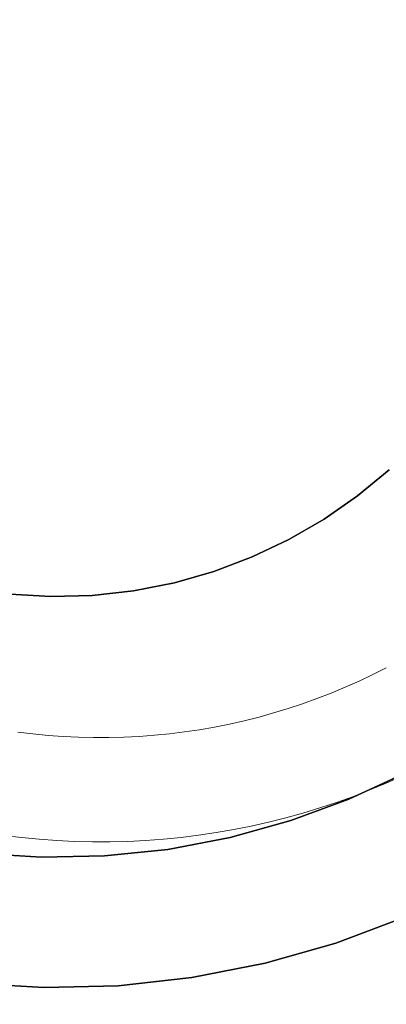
# Model space of a CAD drawing. Header units: inches. Extents: x -412 to -304, y -62 to 18.
# Tile 598 of 656: x -359.315 to -359.093, y -6.335 to -5.741. Entities that reach past the tile are written whole.
import ezdxf

# ---------------------------------------------------------------- set-up
doc = ezdxf.new("R2010")
doc.units = ezdxf.units.IN
doc.header["$LTSCALE"] = 32
doc.header["$MEASUREMENT"] = 0
for name, color, linetype, lineweight in [('Black', 7, 'Continuous', 18), ('DashLine', 7, 'Continuous', 13), ('Drawing', 7, 'Continuous', 18), ('Metal_MP', 7, 'Continuous', 5), ('None', 7, 'Continuous', 18), ('Plastic-MPWireManager', 7, 'Continuous', 25), ('SolidLine', 7, 'Continuous', 15), ('TIMotion-Frame', 7, 'Continuous', 18), ('Wood_1-H', 7, 'Continuous', 13)]:
    doc.layers.add(name, color=color, linetype=linetype, lineweight=lineweight)

# ---------------------------------------------------------------- blocks, each defined once
blk = doc.blocks.new('Group-20')
at = {"layer": 'Black'}
for points in [[(-34.54794, 16.53613, 28.9791), (34.54794, 16.53613, 28.9791), (34.54794, -16.53613, 28.9791), (-34.54794, -16.53613, 28.9791)], [(-34.54794, 16.53613, 27.70079), (34.54794, 16.53613, 27.70079), (34.54794, -16.53613, 27.70079), (-34.54794, -16.53613, 27.70079)]]:
    blk.add_3dface(points, dxfattribs=at)
at = {"layer": 'Wood_1-H'}
for points in [[(-35.96494, 17.95313, 28.99879), (35.96494, 17.95313, 28.99879), (35.96494, -17.95313, 28.99879), (-35.96494, -17.95313, 28.99879)], [(-35.96494, 17.95313, 28.9791), (35.96494, 17.95313, 28.9791), (35.96494, -17.95313, 28.9791), (-35.96494, -17.95313, 28.9791)]]:
    blk.add_3dface(points, dxfattribs=at)
blk = doc.blocks.new('MPHtAdjLegCoverPower (3D)')
at = {"layer": 'Metal_MP'}
for points, invisible_edges in [([(-1.02878, -2.18832, 23.83612), (-1.02059, -2.18419, 23.83612), (-0.98208, -2.23502, 23.83612), (-1.02878, -2.18832, 23.83612)], 14), ([(-1.02878, -2.18832, 2.26132), (-1.02059, -2.18419, 2.26132), (-0.98208, -2.23502, 2.26132), (-1.02878, -2.18832, 2.26132)], 14), ([(-1.04547, -2.19598, 23.83612), (-1.03708, -2.19225, 23.83612), (-1.0206, -2.25386, 23.83612), (-1.04547, -2.19598, 23.83612)], 14), ([(-1.04547, -2.19598, 2.26132), (-1.03708, -2.19225, 2.26132), (-1.0206, -2.25386, 2.26132), (-1.04547, -2.19598, 2.26132)], 14), ([(-1.03708, -2.19225, 23.83612), (-1.02878, -2.18832, 23.83612), (-1.0206, -2.25386, 23.83612), (-1.03708, -2.19225, 23.83612)], 14), ([(-1.03708, -2.19225, 2.26132), (-1.02878, -2.18832, 2.26132), (-1.0206, -2.25386, 2.26132), (-1.03708, -2.19225, 2.26132)], 14), ([(-1.02878, -2.18832, 23.83612), (-0.98208, -2.23502, 23.83612), (-1.0206, -2.25386, 23.83612), (-1.02878, -2.18832, 23.83612)], 15), ([(-1.02878, -2.18832, 2.26132), (-0.98208, -2.23502, 2.26132), (-1.0206, -2.25386, 2.26132), (-1.02878, -2.18832, 2.26132)], 15), ([(-1.06251, -2.20281, 23.83612), (-1.05395, -2.1995, 23.83612), (-1.0206, -2.25386, 23.83612), (-1.06251, -2.20281, 23.83612)], 14), ([(-1.06251, -2.20281, 2.26132), (-1.05395, -2.1995, 2.26132), (-1.0206, -2.25386, 2.26132), (-1.06251, -2.20281, 2.26132)], 14), ([(-1.05395, -2.1995, 23.83612), (-1.04547, -2.19598, 23.83612), (-1.0206, -2.25386, 23.83612), (-1.05395, -2.1995, 23.83612)], 14), ([(-1.05395, -2.1995, 2.26132), (-1.04547, -2.19598, 2.26132), (-1.0206, -2.25386, 2.26132), (-1.05395, -2.1995, 2.26132)], 14), ([(-1.07115, -2.20591, 23.83612), (-1.06251, -2.20281, 23.83612), (-1.0206, -2.25386, 23.83612), (-1.07115, -2.20591, 23.83612)], 14), ([(-1.07115, -2.20591, 2.26132), (-1.06251, -2.20281, 2.26132), (-1.0206, -2.25386, 2.26132), (-1.07115, -2.20591, 2.26132)], 14), ([(-1.08864, -2.21147, 23.83612), (-1.07986, -2.2088, 23.83612), (-1.08138, -2.27482, 23.83612), (-1.08864, -2.21147, 23.83612)], 14), ([(-1.08864, -2.21147, 2.26132), (-1.07986, -2.2088, 2.26132), (-1.08138, -2.27482, 2.26132), (-1.08864, -2.21147, 2.26132)], 14), ([(-1.07115, -2.20591, 23.83612), (-1.0206, -2.25386, 23.83612), (-1.08138, -2.27482, 23.83612), (-1.07115, -2.20591, 23.83612)], 15), ([(-1.07986, -2.2088, 23.83612), (-1.07115, -2.20591, 23.83612), (-1.08138, -2.27482, 23.83612), (-1.07986, -2.2088, 23.83612)], 14), ([(-1.07115, -2.20591, 2.26132), (-1.0206, -2.25386, 2.26132), (-1.08138, -2.27482, 2.26132), (-1.07115, -2.20591, 2.26132)], 15), ([(-1.07986, -2.2088, 2.26132), (-1.07115, -2.20591, 2.26132), (-1.08138, -2.27482, 2.26132), (-1.07986, -2.2088, 2.26132)], 14), ([(-1.11535, -2.21818, 23.83612), (-1.10639, -2.21616, 23.83612), (-1.11277, -2.2819, 23.83612), (-1.11535, -2.21818, 23.83612)], 14), ([(-1.11535, -2.21818, 2.26132), (-1.10639, -2.21616, 2.26132), (-1.11277, -2.2819, 2.26132), (-1.11535, -2.21818, 2.26132)], 14), ([(-1.10639, -2.21616, 23.83612), (-1.08138, -2.27482, 23.83612), (-1.11277, -2.2819, 23.83612), (-1.10639, -2.21616, 23.83612)], 15), ([(-1.10639, -2.21616, 2.26132), (-1.08138, -2.27482, 2.26132), (-1.11277, -2.2819, 2.26132), (-1.10639, -2.21616, 2.26132)], 15), ([(-1.10639, -2.21616, 23.83612), (-1.09749, -2.21393, 23.83612), (-1.08138, -2.27482, 23.83612), (-1.10639, -2.21616, 23.83612)], 14), ([(-1.10639, -2.21616, 2.26132), (-1.09749, -2.21393, 2.26132), (-1.08138, -2.27482, 2.26132), (-1.10639, -2.21616, 2.26132)], 14), ([(-1.09749, -2.21393, 23.83612), (-1.08864, -2.21147, 23.83612), (-1.08138, -2.27482, 23.83612), (-1.09749, -2.21393, 23.83612)], 14), ([(-1.09749, -2.21393, 2.26132), (-1.08864, -2.21147, 2.26132), (-1.08138, -2.27482, 2.26132), (-1.09749, -2.21393, 2.26132)], 14), ([(-1.24314, -2.22299, 23.83612), (-1.23403, -2.22411, 23.83612), (-1.27275, -2.28203, 23.83612), (-1.24314, -2.22299, 23.83612)], 14), ([(-1.24314, -2.22299, 2.26132), (-1.23403, -2.22411, 2.26132), (-1.27275, -2.28203, 2.26132), (-1.24314, -2.22299, 2.26132)], 14), ([(-1.14247, -2.22291, 23.83612), (-1.11277, -2.2819, 23.83612), (-1.16595, -2.2885, 23.83612), (-1.14247, -2.22291, 23.83612)], 15), ([(-1.15158, -2.22404, 23.83612), (-1.14247, -2.22291, 23.83612), (-1.16595, -2.2885, 23.83612), (-1.15158, -2.22404, 23.83612)], 14), ([(-1.14247, -2.22291, 2.26132), (-1.11277, -2.2819, 2.26132), (-1.16595, -2.2885, 2.26132), (-1.14247, -2.22291, 2.26132)], 15), ([(-1.15158, -2.22404, 2.26132), (-1.14247, -2.22291, 2.26132), (-1.16595, -2.2885, 2.26132), (-1.15158, -2.22404, 2.26132)], 14), ([(-1.14247, -2.22291, 23.83612), (-1.13339, -2.22156, 23.83612), (-1.11277, -2.2819, 23.83612), (-1.14247, -2.22291, 23.83612)], 14), ([(-1.14247, -2.22291, 2.26132), (-1.13339, -2.22156, 2.26132), (-1.11277, -2.2819, 2.26132), (-1.14247, -2.22291, 2.26132)], 14), ([(-1.13339, -2.22156, 23.83612), (-1.12435, -2.21998, 23.83612), (-1.11277, -2.2819, 23.83612), (-1.13339, -2.22156, 23.83612)], 14), ([(-1.13339, -2.22156, 2.26132), (-1.12435, -2.21998, 2.26132), (-1.11277, -2.2819, 2.26132), (-1.13339, -2.22156, 2.26132)], 14), ([(-1.12435, -2.21998, 23.83612), (-1.11535, -2.21818, 23.83612), (-1.11277, -2.2819, 23.83612), (-1.12435, -2.21998, 23.83612)], 14), ([(-1.12435, -2.21998, 2.26132), (-1.11535, -2.21818, 2.26132), (-1.11277, -2.2819, 2.26132), (-1.12435, -2.21998, 2.26132)], 14), ([(-1.23403, -2.22411, 23.83612), (-1.20884, -2.28906, 23.83612), (-1.27275, -2.28203, 23.83612), (-1.23403, -2.22411, 23.83612)], 15), ([(-1.23403, -2.22411, 2.26132), (-1.20884, -2.28906, 2.26132), (-1.27275, -2.28203, 2.26132), (-1.23403, -2.22411, 2.26132)], 15), ([(-1.23403, -2.22411, 23.83612), (-1.22489, -2.225, 23.83612), (-1.20884, -2.28906, 23.83612), (-1.23403, -2.22411, 23.83612)], 14), ([(-1.23403, -2.22411, 2.26132), (-1.22489, -2.225, 2.26132), (-1.20884, -2.28906, 2.26132), (-1.23403, -2.22411, 2.26132)], 14), ([(-1.22489, -2.225, 23.83612), (-1.21574, -2.22567, 23.83612), (-1.20884, -2.28906, 23.83612), (-1.22489, -2.225, 23.83612)], 14), ([(-1.22489, -2.225, 2.26132), (-1.21574, -2.22567, 2.26132), (-1.20884, -2.28906, 2.26132), (-1.22489, -2.225, 2.26132)], 14), ([(-1.21574, -2.22567, 23.83612), (-1.20657, -2.22611, 23.83612), (-1.20884, -2.28906, 23.83612), (-1.21574, -2.22567, 23.83612)], 14), ([(-1.21574, -2.22567, 2.26132), (-1.20657, -2.22611, 2.26132), (-1.20884, -2.28906, 2.26132), (-1.21574, -2.22567, 2.26132)], 14), ([(-1.20657, -2.22611, 23.83612), (-1.19739, -2.22633, 23.83612), (-1.20884, -2.28906, 23.83612), (-1.20657, -2.22611, 23.83612)], 14), ([(-1.20657, -2.22611, 2.26132), (-1.19739, -2.22633, 2.26132), (-1.20884, -2.28906, 2.26132), (-1.20657, -2.22611, 2.26132)], 14), ([(-1.18821, -2.22632, 23.83612), (-1.16595, -2.2885, 23.83612), (-1.20884, -2.28906, 23.83612), (-1.18821, -2.22632, 23.83612)], 15), ([(-1.19739, -2.22633, 23.83612), (-1.18821, -2.22632, 23.83612), (-1.20884, -2.28906, 23.83612), (-1.19739, -2.22633, 23.83612)], 14), ([(-1.18821, -2.22632, 2.26132), (-1.16595, -2.2885, 2.26132), (-1.20884, -2.28906, 2.26132), (-1.18821, -2.22632, 2.26132)], 15), ([(-1.19739, -2.22633, 2.26132), (-1.18821, -2.22632, 2.26132), (-1.20884, -2.28906, 2.26132), (-1.19739, -2.22633, 2.26132)], 14), ([(-1.18821, -2.22632, 23.83612), (-1.17904, -2.22609, 23.83612), (-1.16595, -2.2885, 23.83612), (-1.18821, -2.22632, 23.83612)], 14), ([(-1.18821, -2.22632, 2.26132), (-1.17904, -2.22609, 2.26132), (-1.16595, -2.2885, 2.26132), (-1.18821, -2.22632, 2.26132)], 14), ([(-1.17904, -2.22609, 23.83612), (-1.16987, -2.22563, 23.83612), (-1.16595, -2.2885, 23.83612), (-1.17904, -2.22609, 23.83612)], 14), ([(-1.17904, -2.22609, 2.26132), (-1.16987, -2.22563, 2.26132), (-1.16595, -2.2885, 2.26132), (-1.17904, -2.22609, 2.26132)], 14), ([(-1.16987, -2.22563, 23.83612), (-1.16071, -2.22495, 23.83612), (-1.16595, -2.2885, 23.83612), (-1.16987, -2.22563, 23.83612)], 14), ([(-1.16987, -2.22563, 2.26132), (-1.16071, -2.22495, 2.26132), (-1.16595, -2.2885, 2.26132), (-1.16987, -2.22563, 2.26132)], 14), ([(-1.16071, -2.22495, 23.83612), (-1.15158, -2.22404, 23.83612), (-1.16595, -2.2885, 23.83612), (-1.16071, -2.22495, 23.83612)], 14), ([(-1.16071, -2.22495, 2.26132), (-1.15158, -2.22404, 2.26132), (-1.16595, -2.2885, 2.26132), (-1.16071, -2.22495, 2.26132)], 14), ([(-0.98208, -2.23502, 23.83612), (-1.00111, -2.24491, 23.83612), (-1.0206, -2.25386, 23.83612), (-0.98208, -2.23502, 23.83612)], 15), ([(-0.98208, -2.23502, 2.26132), (-1.00111, -2.24491, 2.26132), (-1.0206, -2.25386, 2.26132), (-0.98208, -2.23502, 2.26132)], 15), ([(-1.00111, -2.24491, 23.83612), (-1.0108, -2.2495, 23.83612), (-1.0206, -2.25386, 23.83612), (-1.00111, -2.24491, 23.83612)], 12), ([(-1.00111, -2.24491, 2.26132), (-1.0108, -2.2495, 2.26132), (-1.0206, -2.25386, 2.26132), (-1.00111, -2.24491, 2.26132)], 12), ([(-1.0206, -2.25386, 23.83612), (-1.04051, -2.26184, 23.83612), (-1.08138, -2.27482, 23.83612), (-1.0206, -2.25386, 23.83612)], 15), ([(-1.0206, -2.25386, 2.26132), (-1.04051, -2.26184, 2.26132), (-1.08138, -2.27482, 2.26132), (-1.0206, -2.25386, 2.26132)], 15), ([(-1.0206, -2.25386, 23.83612), (-1.03051, -2.25797, 23.83612), (-1.04051, -2.26184, 23.83612), (-1.0206, -2.25386, 23.83612)], 12), ([(-1.0206, -2.25386, 2.26132), (-1.03051, -2.25797, 2.26132), (-1.04051, -2.26184, 2.26132), (-1.0206, -2.25386, 2.26132)], 12), ([(-1.04051, -2.26184, 23.83612), (-1.06079, -2.26883, 23.83612), (-1.08138, -2.27482, 23.83612), (-1.04051, -2.26184, 23.83612)], 15), ([(-1.04051, -2.26184, 2.26132), (-1.06079, -2.26883, 2.26132), (-1.08138, -2.27482, 2.26132), (-1.04051, -2.26184, 2.26132)], 15), ([(-1.04051, -2.26184, 23.83612), (-1.05061, -2.26546, 23.83612), (-1.06079, -2.26883, 23.83612), (-1.04051, -2.26184, 23.83612)], 12), ([(-1.04051, -2.26184, 2.26132), (-1.05061, -2.26546, 2.26132), (-1.06079, -2.26883, 2.26132), (-1.04051, -2.26184, 2.26132)], 12), ([(-1.06079, -2.26883, 23.83612), (-1.07105, -2.27196, 23.83612), (-1.08138, -2.27482, 23.83612), (-1.06079, -2.26883, 23.83612)], 12), ([(-1.06079, -2.26883, 2.26132), (-1.07105, -2.27196, 2.26132), (-1.08138, -2.27482, 2.26132), (-1.06079, -2.26883, 2.26132)], 12), ([(-1.08138, -2.27482, 23.83612), (-1.10225, -2.2798, 23.83612), (-1.11277, -2.2819, 23.83612), (-1.08138, -2.27482, 23.83612)], 13), ([(-1.08138, -2.27482, 2.26132), (-1.10225, -2.2798, 2.26132), (-1.11277, -2.2819, 2.26132), (-1.08138, -2.27482, 2.26132)], 13), ([(-1.08138, -2.27482, 23.83612), (-1.09179, -2.27744, 23.83612), (-1.10225, -2.2798, 23.83612), (-1.08138, -2.27482, 23.83612)], 12), ([(-1.08138, -2.27482, 2.26132), (-1.09179, -2.27744, 2.26132), (-1.10225, -2.2798, 2.26132), (-1.08138, -2.27482, 2.26132)], 12), ([(-1.24092, -2.28672, 23.83612), (-1.25157, -2.28542, 23.83612), (-1.27275, -2.28203, 23.83612), (-1.24092, -2.28672, 23.83612)], 14), ([(-1.20884, -2.28906, 23.83612), (-1.24092, -2.28672, 23.83612), (-1.27275, -2.28203, 23.83612), (-1.20884, -2.28906, 23.83612)], 15), ([(-1.24092, -2.28672, 2.26132), (-1.25157, -2.28542, 2.26132), (-1.27275, -2.28203, 2.26132), (-1.24092, -2.28672, 2.26132)], 14), ([(-1.20884, -2.28906, 2.26132), (-1.24092, -2.28672, 2.26132), (-1.27275, -2.28203, 2.26132), (-1.20884, -2.28906, 2.26132)], 15), ([(-1.11277, -2.2819, 23.83612), (-1.13394, -2.28532, 23.83612), (-1.16595, -2.2885, 23.83612), (-1.11277, -2.2819, 23.83612)], 15), ([(-1.11277, -2.2819, 2.26132), (-1.13394, -2.28532, 2.26132), (-1.16595, -2.2885, 2.26132), (-1.11277, -2.2819, 2.26132)], 15), ([(-1.11277, -2.2819, 23.83612), (-1.12333, -2.28374, 23.83612), (-1.13394, -2.28532, 23.83612), (-1.11277, -2.2819, 23.83612)], 12), ([(-1.11277, -2.2819, 2.26132), (-1.12333, -2.28374, 2.26132), (-1.13394, -2.28532, 2.26132), (-1.11277, -2.2819, 2.26132)], 12), ([(-1.21955, -2.28855, 23.83612), (-1.23025, -2.28777, 23.83612), (-1.24092, -2.28672, 23.83612), (-1.21955, -2.28855, 23.83612)], 12), ([(-1.20884, -2.28906, 23.83612), (-1.21955, -2.28855, 23.83612), (-1.24092, -2.28672, 23.83612), (-1.20884, -2.28906, 23.83612)], 14), ([(-1.21955, -2.28855, 2.26132), (-1.23025, -2.28777, 2.26132), (-1.24092, -2.28672, 2.26132), (-1.21955, -2.28855, 2.26132)], 12), ([(-1.20884, -2.28906, 2.26132), (-1.21955, -2.28855, 2.26132), (-1.24092, -2.28672, 2.26132), (-1.20884, -2.28906, 2.26132)], 14), ([(-1.16595, -2.2885, 23.83612), (-1.18739, -2.28931, 23.83612), (-1.20884, -2.28906, 23.83612), (-1.16595, -2.2885, 23.83612)], 15), ([(-1.16595, -2.2885, 2.26132), (-1.18739, -2.28931, 2.26132), (-1.20884, -2.28906, 2.26132), (-1.16595, -2.2885, 2.26132)], 15), ([(-1.16595, -2.2885, 23.83612), (-1.17667, -2.28904, 23.83612), (-1.18739, -2.28931, 23.83612), (-1.16595, -2.2885, 23.83612)], 12), ([(-1.16595, -2.2885, 2.26132), (-1.17667, -2.28904, 2.26132), (-1.18739, -2.28931, 2.26132), (-1.16595, -2.2885, 2.26132)], 12), ([(-1.13394, -2.28532, 23.83612), (-1.14458, -2.28664, 23.83612), (-1.16595, -2.2885, 23.83612), (-1.13394, -2.28532, 23.83612)], 14), ([(-1.13394, -2.28532, 2.26132), (-1.14458, -2.28664, 2.26132), (-1.16595, -2.2885, 2.26132), (-1.13394, -2.28532, 2.26132)], 14), ([(-1.14458, -2.28664, 23.83612), (-1.15526, -2.2877, 23.83612), (-1.16595, -2.2885, 23.83612), (-1.14458, -2.28664, 23.83612)], 12), ([(-1.14458, -2.28664, 2.26132), (-1.15526, -2.2877, 2.26132), (-1.16595, -2.2885, 2.26132), (-1.14458, -2.28664, 2.26132)], 12), ([(-1.18739, -2.28931, 23.83612), (-1.19811, -2.28932, 23.83612), (-1.20884, -2.28906, 23.83612), (-1.18739, -2.28931, 23.83612)], 12), ([(-1.18739, -2.28931, 2.26132), (-1.19811, -2.28932, 2.26132), (-1.20884, -2.28906, 2.26132), (-1.18739, -2.28931, 2.26132)], 12)]:
    blk.add_3dface(points, dxfattribs=dict(at, invisible_edges=invisible_edges))
for points in [[(-1.02059, -2.18419, 2.26132), (-1.02059, -2.18419, 23.83612), (-1.02878, -2.18832, 23.83612), (-1.02878, -2.18832, 2.26132)], [(-1.03708, -2.19225, 2.26132), (-1.03708, -2.19225, 23.83612), (-1.04547, -2.19598, 23.83612), (-1.04547, -2.19598, 2.26132)], [(-1.02878, -2.18832, 2.26132), (-1.02878, -2.18832, 23.83612), (-1.03708, -2.19225, 23.83612), (-1.03708, -2.19225, 2.26132)], [(-1.05395, -2.1995, 2.26132), (-1.05395, -2.1995, 23.83612), (-1.06251, -2.20281, 23.83612), (-1.06251, -2.20281, 2.26132)], [(-1.04547, -2.19598, 2.26132), (-1.04547, -2.19598, 23.83612), (-1.05395, -2.1995, 23.83612), (-1.05395, -2.1995, 2.26132)], [(-1.06251, -2.20281, 2.26132), (-1.06251, -2.20281, 23.83612), (-1.07115, -2.20591, 23.83612), (-1.07115, -2.20591, 2.26132)], [(-1.07986, -2.2088, 2.26132), (-1.07986, -2.2088, 23.83612), (-1.08864, -2.21147, 23.83612), (-1.08864, -2.21147, 2.26132)], [(-1.07115, -2.20591, 2.26132), (-1.07115, -2.20591, 23.83612), (-1.07986, -2.2088, 23.83612), (-1.07986, -2.2088, 2.26132)], [(-1.10639, -2.21616, 2.26132), (-1.10639, -2.21616, 23.83612), (-1.11535, -2.21818, 23.83612), (-1.11535, -2.21818, 2.26132)], [(-1.09749, -2.21393, 2.26132), (-1.09749, -2.21393, 23.83612), (-1.10639, -2.21616, 23.83612), (-1.10639, -2.21616, 2.26132)], [(-1.08864, -2.21147, 2.26132), (-1.08864, -2.21147, 23.83612), (-1.09749, -2.21393, 23.83612), (-1.09749, -2.21393, 2.26132)], [(-1.23403, -2.22411, 2.26132), (-1.23403, -2.22411, 23.83612), (-1.24314, -2.22299, 23.83612), (-1.24314, -2.22299, 2.26132)], [(-1.14247, -2.22291, 2.26132), (-1.14247, -2.22291, 23.83612), (-1.15158, -2.22404, 23.83612), (-1.15158, -2.22404, 2.26132)], [(-1.13339, -2.22156, 2.26132), (-1.13339, -2.22156, 23.83612), (-1.14247, -2.22291, 23.83612), (-1.14247, -2.22291, 2.26132)], [(-1.12435, -2.21998, 2.26132), (-1.12435, -2.21998, 23.83612), (-1.13339, -2.22156, 23.83612), (-1.13339, -2.22156, 2.26132)], [(-1.11535, -2.21818, 2.26132), (-1.11535, -2.21818, 23.83612), (-1.12435, -2.21998, 23.83612), (-1.12435, -2.21998, 2.26132)], [(-1.22489, -2.225, 2.26132), (-1.22489, -2.225, 23.83612), (-1.23403, -2.22411, 23.83612), (-1.23403, -2.22411, 2.26132)], [(-1.21574, -2.22567, 2.26132), (-1.21574, -2.22567, 23.83612), (-1.22489, -2.225, 23.83612), (-1.22489, -2.225, 2.26132)], [(-1.20657, -2.22611, 2.26132), (-1.20657, -2.22611, 23.83612), (-1.21574, -2.22567, 23.83612), (-1.21574, -2.22567, 2.26132)], [(-1.19739, -2.22633, 2.26132), (-1.19739, -2.22633, 23.83612), (-1.20657, -2.22611, 23.83612), (-1.20657, -2.22611, 2.26132)], [(-1.18821, -2.22632, 2.26132), (-1.18821, -2.22632, 23.83612), (-1.19739, -2.22633, 23.83612), (-1.19739, -2.22633, 2.26132)], [(-1.17904, -2.22609, 2.26132), (-1.17904, -2.22609, 23.83612), (-1.18821, -2.22632, 23.83612), (-1.18821, -2.22632, 2.26132)], [(-1.16987, -2.22563, 2.26132), (-1.16987, -2.22563, 23.83612), (-1.17904, -2.22609, 23.83612), (-1.17904, -2.22609, 2.26132)], [(-1.16071, -2.22495, 2.26132), (-1.16071, -2.22495, 23.83612), (-1.16987, -2.22563, 23.83612), (-1.16987, -2.22563, 2.26132)], [(-1.15158, -2.22404, 2.26132), (-1.15158, -2.22404, 23.83612), (-1.16071, -2.22495, 23.83612), (-1.16071, -2.22495, 2.26132)], [(-1.0206, -2.25386, 2.26132), (-1.0206, -2.25386, 23.83612), (-1.0108, -2.2495, 23.83612), (-1.0108, -2.2495, 2.26132)], [(-1.04051, -2.26184, 2.26132), (-1.04051, -2.26184, 23.83612), (-1.03051, -2.25797, 23.83612), (-1.03051, -2.25797, 2.26132)], [(-1.03051, -2.25797, 2.26132), (-1.03051, -2.25797, 23.83612), (-1.0206, -2.25386, 23.83612), (-1.0206, -2.25386, 2.26132)], [(-1.05061, -2.26546, 2.26132), (-1.05061, -2.26546, 23.83612), (-1.04051, -2.26184, 23.83612), (-1.04051, -2.26184, 2.26132)], [(-1.07105, -2.27196, 2.26132), (-1.07105, -2.27196, 23.83612), (-1.06079, -2.26883, 23.83612), (-1.06079, -2.26883, 2.26132)], [(-1.06079, -2.26883, 2.26132), (-1.06079, -2.26883, 23.83612), (-1.05061, -2.26546, 23.83612), (-1.05061, -2.26546, 2.26132)], [(-1.09179, -2.27744, 2.26132), (-1.09179, -2.27744, 23.83612), (-1.08138, -2.27482, 23.83612), (-1.08138, -2.27482, 2.26132)], [(-1.08138, -2.27482, 2.26132), (-1.08138, -2.27482, 23.83612), (-1.07105, -2.27196, 23.83612), (-1.07105, -2.27196, 2.26132)], [(-1.12333, -2.28374, 2.26132), (-1.12333, -2.28374, 23.83612), (-1.11277, -2.2819, 23.83612), (-1.11277, -2.2819, 2.26132)], [(-1.11277, -2.2819, 2.26132), (-1.11277, -2.2819, 23.83612), (-1.10225, -2.2798, 23.83612), (-1.10225, -2.2798, 2.26132)], [(-1.10225, -2.2798, 2.26132), (-1.10225, -2.2798, 23.83612), (-1.09179, -2.27744, 23.83612), (-1.09179, -2.27744, 2.26132)], [(-1.25157, -2.28542, 2.26132), (-1.25157, -2.28542, 23.83612), (-1.24092, -2.28672, 23.83612), (-1.24092, -2.28672, 2.26132)], [(-1.24092, -2.28672, 2.26132), (-1.24092, -2.28672, 23.83612), (-1.23025, -2.28777, 23.83612), (-1.23025, -2.28777, 2.26132)], [(-1.23025, -2.28777, 2.26132), (-1.23025, -2.28777, 23.83612), (-1.21955, -2.28855, 23.83612), (-1.21955, -2.28855, 2.26132)], [(-1.21955, -2.28855, 2.26132), (-1.21955, -2.28855, 23.83612), (-1.20884, -2.28906, 23.83612), (-1.20884, -2.28906, 2.26132)], [(-1.17667, -2.28904, 2.26132), (-1.17667, -2.28904, 23.83612), (-1.16595, -2.2885, 23.83612), (-1.16595, -2.2885, 2.26132)], [(-1.16595, -2.2885, 2.26132), (-1.16595, -2.2885, 23.83612), (-1.15526, -2.2877, 23.83612), (-1.15526, -2.2877, 2.26132)], [(-1.15526, -2.2877, 2.26132), (-1.15526, -2.2877, 23.83612), (-1.14458, -2.28664, 23.83612), (-1.14458, -2.28664, 2.26132)], [(-1.14458, -2.28664, 2.26132), (-1.14458, -2.28664, 23.83612), (-1.13394, -2.28532, 23.83612), (-1.13394, -2.28532, 2.26132)], [(-1.13394, -2.28532, 2.26132), (-1.13394, -2.28532, 23.83612), (-1.12333, -2.28374, 23.83612), (-1.12333, -2.28374, 2.26132)], [(-1.20884, -2.28906, 2.26132), (-1.20884, -2.28906, 23.83612), (-1.19811, -2.28932, 23.83612), (-1.19811, -2.28932, 2.26132)], [(-1.19811, -2.28932, 2.26132), (-1.19811, -2.28932, 23.83612), (-1.18739, -2.28931, 23.83612), (-1.18739, -2.28931, 2.26132)], [(-1.18739, -2.28931, 2.26132), (-1.18739, -2.28931, 23.83612), (-1.17667, -2.28904, 23.83612), (-1.17667, -2.28904, 2.26132)]]:
    blk.add_3dface(points, dxfattribs=at)
at = {"layer": 'Plastic-MPWireManager'}
for points, invisible_edges in [([(-0.89588, -2.26907, 23.9188), (-0.86169, -2.24093, 23.9188), (-1.01886, -2.06458, 23.9188), (-1.03794, -2.08034, 23.9188)], 10), ([(-1.03794, -2.08034, 23.84006), (-1.01886, -2.06458, 23.84006), (-0.91419, -2.18224, 23.84006), (-0.94335, -2.20625, 23.84006)], 10), ([(-1.03794, -2.08034, 23.84006), (-1.03794, -2.08034, 23.9188), (-1.01886, -2.06458, 23.9188), (-1.01886, -2.06458, 23.84006)], 5), ([(-0.93215, -2.29421, 23.9188), (-0.89588, -2.26907, 23.9188), (-1.03794, -2.08034, 23.9188), (-1.05819, -2.09442, 23.9188)], 10), ([(-1.05819, -2.09442, 23.84006), (-1.03794, -2.08034, 23.84006), (-0.94335, -2.20625, 23.84006), (-0.97429, -2.22769, 23.84006)], 10), ([(-1.05819, -2.09442, 23.84006), (-1.05819, -2.09442, 23.9188), (-1.03794, -2.08034, 23.9188), (-1.03794, -2.08034, 23.84006)], 5), ([(-0.97047, -2.31633, 23.9188), (-0.93215, -2.29421, 23.9188), (-1.05819, -2.09442, 23.9188), (-1.07946, -2.10675, 23.9188)], 10), ([(-1.07946, -2.10675, 23.84006), (-1.05819, -2.09442, 23.84006), (-0.97429, -2.22769, 23.84006), (-1.00678, -2.24646, 23.84006)], 10), ([(-1.07946, -2.10675, 23.84006), (-1.07946, -2.10675, 23.9188), (-1.05819, -2.09442, 23.9188), (-1.05819, -2.09442, 23.84006)], 5), ([(-1.07946, -2.10675, 23.9188), (-1.10159, -2.11726, 23.9188), (-1.0101, -2.33505, 23.9188), (-0.97047, -2.31633, 23.9188)], 10), ([(-1.00927, -2.24776, 23.84006), (-1.0433, -2.26359, 23.84006), (-1.10159, -2.11726, 23.84006), (-1.07946, -2.10675, 23.84006)], 10), ([(-1.10159, -2.11726, 23.84006), (-1.10159, -2.11726, 23.9188), (-1.07946, -2.10675, 23.9188), (-1.07946, -2.10675, 23.84006)], 5), ([(-1.07946, -2.10675, 23.84006), (-1.00678, -2.24646, 23.84006), (-1.00927, -2.24776, 23.84006)], 9), ([(-1.10159, -2.11726, 23.9188), (-1.12468, -2.12598, 23.9188), (-1.05099, -2.35042, 23.9188), (-1.0101, -2.33505, 23.9188)], 10), ([(-1.0433, -2.26359, 23.84006), (-1.07826, -2.27649, 23.84006), (-1.12468, -2.12598, 23.84006), (-1.10159, -2.11726, 23.84006)], 10), ([(-1.12468, -2.12598, 23.84006), (-1.12468, -2.12598, 23.9188), (-1.10159, -2.11726, 23.9188), (-1.10159, -2.11726, 23.84006)], 5), ([(-1.12468, -2.12598, 23.9188), (-1.14855, -2.13281, 23.9188), (-1.09376, -2.36258, 23.9188), (-1.05099, -2.35042, 23.9188)], 10), ([(-1.07826, -2.27649, 23.84006), (-1.11487, -2.28667, 23.84006), (-1.14855, -2.13281, 23.84006), (-1.12468, -2.12598, 23.84006)], 10), ([(-1.14855, -2.13281, 23.84006), (-1.14855, -2.13281, 23.9188), (-1.12468, -2.12598, 23.9188), (-1.12468, -2.12598, 23.84006)], 5), ([(-1.14855, -2.13281, 23.9188), (-1.17326, -2.13768, 23.9188), (-1.13798, -2.37125, 23.9188), (-1.09376, -2.36258, 23.9188)], 10), ([(-1.11487, -2.28667, 23.84006), (-1.15263, -2.29383, 23.84006), (-1.17326, -2.13768, 23.84006), (-1.14855, -2.13281, 23.84006)], 10), ([(-1.17326, -2.13768, 23.84006), (-1.17326, -2.13768, 23.9188), (-1.14855, -2.13281, 23.9188), (-1.14855, -2.13281, 23.84006)], 5), ([(-1.27185, -2.37475, 23.9188), (-1.22734, -2.37732, 23.9188), (-1.2232, -2.14113, 23.9188), (-1.24807, -2.13973, 23.9188)], 10), ([(-1.24807, -2.13973, 23.84006), (-1.2232, -2.14113, 23.84006), (-1.22886, -2.29853, 23.84006), (-1.2668, -2.29611, 23.84006)], 10), ([(-1.24807, -2.13973, 23.84006), (-1.24807, -2.13973, 23.9188), (-1.2232, -2.14113, 23.9188), (-1.2232, -2.14113, 23.84006)], 5), ([(-1.18261, -2.37616, 23.9188), (-1.13798, -2.37125, 23.9188), (-1.17326, -2.13768, 23.9188), (-1.1982, -2.14046, 23.9188)], 10), ([(-1.1982, -2.14046, 23.84006), (-1.17326, -2.13768, 23.84006), (-1.15263, -2.29383, 23.84006), (-1.19071, -2.29778, 23.84006)], 10), ([(-1.1982, -2.14046, 23.84006), (-1.1982, -2.14046, 23.9188), (-1.17326, -2.13768, 23.9188), (-1.17326, -2.13768, 23.84006)], 5), ([(-1.2232, -2.14113, 23.84006), (-1.1982, -2.14046, 23.84006), (-1.19071, -2.29778, 23.84006), (-1.22886, -2.29853, 23.84006)], 10), ([(-1.22734, -2.37732, 23.9188), (-1.18261, -2.37616, 23.9188), (-1.1982, -2.14046, 23.9188), (-1.2232, -2.14113, 23.9188)], 10), ([(-1.2232, -2.14113, 23.84006), (-1.2232, -2.14113, 23.9188), (-1.1982, -2.14046, 23.9188), (-1.1982, -2.14046, 23.84006)], 5), ([(-1.0433, -2.26359, 23.44636), (-1.0433, -2.26359, 23.84006), (-1.00927, -2.24776, 23.84006), (-1.00927, -2.24776, 23.44636)], 5), ([(-0.97047, -2.31633, 23.44636), (-1.0101, -2.33505, 23.44636), (-1.0433, -2.26359, 23.44636), (-1.00927, -2.24776, 23.44636)], 10), ([(-1.07826, -2.27649, 23.44636), (-1.07826, -2.27649, 23.84006), (-1.0433, -2.26359, 23.84006), (-1.0433, -2.26359, 23.44636)], 5), ([(-1.0101, -2.33505, 23.44636), (-1.05099, -2.35042, 23.44636), (-1.07826, -2.27649, 23.44636), (-1.0433, -2.26359, 23.44636)], 10), ([(-1.11487, -2.28667, 23.44636), (-1.11487, -2.28667, 23.84006), (-1.07826, -2.27649, 23.84006), (-1.07826, -2.27649, 23.44636)], 5), ([(-1.05099, -2.35042, 23.44636), (-1.09376, -2.36258, 23.44636), (-1.11487, -2.28667, 23.44636), (-1.07826, -2.27649, 23.44636)], 10), ([(-1.15263, -2.29383, 23.44636), (-1.15263, -2.29383, 23.84006), (-1.11487, -2.28667, 23.84006), (-1.11487, -2.28667, 23.44636)], 5), ([(-1.09376, -2.36258, 23.44636), (-1.13798, -2.37125, 23.44636), (-1.15263, -2.29383, 23.44636), (-1.11487, -2.28667, 23.44636)], 10), ([(-1.19071, -2.29778, 23.44636), (-1.19071, -2.29778, 23.84006), (-1.15263, -2.29383, 23.84006), (-1.15263, -2.29383, 23.44636)], 5), ([(-1.19071, -2.29778, 23.44636), (-1.15263, -2.29383, 23.44636), (-1.13798, -2.37125, 23.44636), (-1.18261, -2.37616, 23.44636)], 10), ([(-1.2668, -2.29611, 23.44636), (-1.22886, -2.29853, 23.44636), (-1.22734, -2.37732, 23.44636), (-1.27185, -2.37475, 23.44636)], 10), ([(-1.2668, -2.29611, 23.44636), (-1.2668, -2.29611, 23.84006), (-1.22886, -2.29853, 23.84006), (-1.22886, -2.29853, 23.44636)], 5), ([(-1.22886, -2.29853, 23.44636), (-1.22886, -2.29853, 23.84006), (-1.19071, -2.29778, 23.84006), (-1.19071, -2.29778, 23.44636)], 5), ([(-1.22886, -2.29853, 23.44636), (-1.19071, -2.29778, 23.44636), (-1.18261, -2.37616, 23.44636), (-1.22734, -2.37732, 23.44636)], 10), ([(-1.0101, -2.33505, 23.44636), (-1.0101, -2.33505, 23.9188), (-1.05099, -2.35042, 23.9188), (-1.05099, -2.35042, 23.44636)], 5), ([(-1.05099, -2.35042, 23.44636), (-1.05099, -2.35042, 23.9188), (-1.09376, -2.36258, 23.9188), (-1.09376, -2.36258, 23.44636)], 5), ([(-1.09376, -2.36258, 23.44636), (-1.09376, -2.36258, 23.9188), (-1.13798, -2.37125, 23.9188), (-1.13798, -2.37125, 23.44636)], 5), ([(-1.13798, -2.37125, 23.44636), (-1.13798, -2.37125, 23.9188), (-1.18261, -2.37616, 23.9188), (-1.18261, -2.37616, 23.44636)], 5), ([(-1.22734, -2.37732, 23.44636), (-1.22734, -2.37732, 23.9188), (-1.27185, -2.37475, 23.9188), (-1.27185, -2.37475, 23.44636)], 5), ([(-1.18261, -2.37616, 23.44636), (-1.18261, -2.37616, 23.9188), (-1.22734, -2.37732, 23.9188), (-1.22734, -2.37732, 23.44636)], 5)]:
    blk.add_3dface(points, dxfattribs=dict(at, invisible_edges=invisible_edges))
blk = doc.blocks.new('TL9-Upper (3D)')
at = {"layer": 'TIMotion-Frame'}
for points in [[(-1.81112, -1.33858, -2.28346), (-1.81112, 5.49213, -2.28346), (1.81092, 5.49213, -2.28346), (1.81092, -1.33858, -2.28346)], [(-2.06693, -1.0315, -0.29528), (2.06693, -1.0315, -0.29528), (2.06693, 5.15748, -0.29528), (-2.06693, 5.15748, -0.29528)]]:
    blk.add_3dface(points, dxfattribs=at)
blk = doc.blocks.new('TEK04-Frame (3D)')
at = {"layer": 'DashLine', "color": 7, "rotation": 270}
blk.add_blockref('TL9-Upper (3D)', (-0.01952, 0, 0.21654), dxfattribs=at)
blk = doc.blocks.new('Group-23')
at = {"layer": 'None'}
blk.add_blockref('Group-20', (0, 0), dxfattribs=at)
at = {"layer": 'SolidLine', "color": 7}
blk.add_blockref('TEK04-Frame (3D)', (-21.55512, 0, 27.70079), dxfattribs=at)
at = {"layer": 'SolidLine', "color": 7, "rotation": 90}
blk.add_blockref('MPHtAdjLegCoverPower (3D)', (-21.55512, 0), dxfattribs=at)
blk = doc.blocks.new('MP Ht Adju Rect Table (3D)')
at = {"layer": 'None'}
blk.add_blockref('Group-23', (0, 0), dxfattribs=at)
at = {"layer": 'Drawing', "color": 0, "flags": 1}
for tag in ['Tag', 'Catalog', 'Option1', 'Option2', 'Option3', 'Option4', 'Option5', 'Option6', 'Option7', 'Option8', 'Option9', 'Option10', 'Option11', 'Option12', 'Custom', 'FinishGroup', 'Discount', 'Item2', 'Item3', 'Item6', 'Item9', 'Item10', 'Item12', 'Item13', 'Item16', 'Item19', 'Item20', 'Item21', 'Item22', 'Item23', 'Item24', 'Item25', 'Item8', 'Item18', 'Item1', 'Item4', 'Item5', 'Item7', 'Item11', 'Item14', 'Item15', 'Item17']:
    blk.add_attdef(tag, (-16.60664, -46.53056), '', height=0.00709, dxfattribs=at)

msp = doc.modelspace()

# ---------------------------------------------------------------- block references
at = {"layer": 'Drawing', "rotation": 270}
msp.add_blockref('MP Ht Adju Rect Table (3D)', (-358.07283, -25.50309), dxfattribs=at)

doc.saveas('drawing.dxf')
